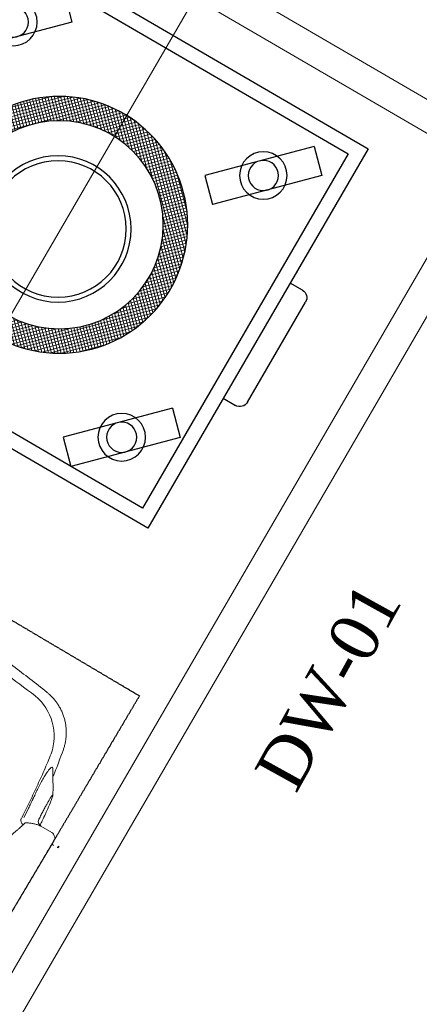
# Model space of a CAD drawing. Header units: millimetres. Extents: x 31882 to 271790, y -35693 to 24917.
# Tile 433 of 524: x 157357 to 157769, y 18074 to 19089. Entities that reach past the tile are written whole.
import ezdxf

# ---------------------------------------------------------------- set-up
doc = ezdxf.new("R2010")
doc.units = ezdxf.units.MM
doc.header["$MEASUREMENT"] = 0
doc.linetypes.add('11aa1PB-bd$0$11aa1PB-af$0$TRATTEGGIATA', pattern=[0.75, 0.5, -0.25])
for name, color, linetype, lineweight in [('A - TEXT', 7, 'Continuous', 13), ('A_ FURN', 44, 'Continuous', 20), ('CKD Equipments', 252, 'Continuous', 0), ('WALL', 7, 'Continuous', 40)]:
    doc.layers.add(name, color=color, linetype=linetype, lineweight=lineweight)
for name, color, linetype in [('FAINTEQUIP', 253, 'Continuous'), ('KIT EQUIPMENT', 7, 'Continuous'), ('kitchen equip1', 8, 'Continuous')]:
    doc.layers.add(name, color=color, linetype=linetype)
doc.styles.add('CKD_Dimension Text', font='BOOKOS.TTF', dxfattribs={"height": 50})

# ---------------------------------------------------------------- blocks, each defined once
blk = doc.blocks.new('G$C4DC229AB')
at = {"linetype": 'Continuous', "lineweight": 0}
for p, q in [((616.4, 587.9), (672.3, 511.9)), ((676.3, 518.1), (675, 519.4)), ((675.2, 519.8), (676.7, 518.4)), ((676.3, 518.1), (676.3, 518.1)), ((672.3, 505.5), (672.9, 507)), ((660.3, 495.8), (670.6, 503.4)), ((642.3, 492.6), (644.5, 490.9)), ((658.7, 489), (659, 488.5)), ((674.3, 468.9), (672, 473.3)), ((674.3, 468.9), (674.4, 468.5)), ((690.6, 420.9), (690.6, 420.9)), ((680, 359.9), (680, 359.9))]:
    blk.add_line(p, q, dxfattribs=at)
for centre, radius, start, end in [((672.3, 515.2), 2, 126.3153, 216.3153), ((674.8, 519.2), 0.25, 46.3153, 127.2347), ((667.7, 507.4), 5, 306.3153, 337.279), ((668.3, 508.9), 5, 337.279, 36.3153), ((662.9, 491.6), 4.92, 122.5933, 212.0034), ((645.4, 488.5), 5.17, 127.5001, 202.1239), ((629.3, 400.2), 53.9, 315.3753, 25.2436)]:
    blk.add_arc(centre, radius, start, end, dxfattribs=at)
for points, knots in [([(616.9, 512), (617.9, 511.1), (619.9, 509.3), (623, 506.7), (626.2, 504.3), (629.3, 502), (632.4, 499.8), (635.2, 497.8), (637.9, 496), (640.3, 494.2), (641.6, 493.1), (642.3, 492.6)], [0, 0, 0, 0, 0.099727, 0.210626, 0.321535, 0.435425, 0.549315, 0.660296, 0.771268, 0.885644, 1, 1, 1, 1]), ([(644.5, 490.9), (645.7, 491), (646.9, 491.1), (649.2, 491.6), (650.4, 491.8), (652.7, 492.5), (653.8, 492.9), (655.9, 493.7), (657, 494.2), (658, 494.8)], [0, 0, 0, 0, 0.25, 0.25, 0.5, 0.5, 0.75, 0.75, 1, 1, 1, 1]), ([(658, 494.8), (658.6, 495), (659, 495.2), (659.7, 495.5), (659.9, 495.6), (660.3, 495.8)], [0, 0, 0, 0, 0.5, 0.5, 1, 1, 1, 1]), ([(666.2, 483.7), (664.9, 486), (662.7, 489.8), (660.3, 493.4), (659.3, 494.9)], [0, 0, 0, 0, 0.598702, 1, 1, 1, 1]), ([(640.7, 486.6), (644, 481.4), (650.6, 471), (660.1, 455.3), (669.3, 439.3), (675.2, 428.6), (678.1, 423.2)], [0, 0, 0, 0, 0.249503, 0.499005, 0.749503, 1, 1, 1, 1]), ([(643.8, 485.2), (645.7, 482.3), (647.5, 479.3), (650.3, 474.8), (651.7, 472.6), (653.3, 470), (654.1, 468.6), (654.5, 468.1), (654.7, 467.7), (654.8, 467.5), (654.9, 467.3)], [0, 0, 0, 0, 0.5, 0.5, 0.75, 0.875, 0.9375, 0.96875, 0.96875, 1, 1, 1, 1]), ([(659, 488.5), (659.9, 487.2), (661.6, 484.4), (664.2, 480.4), (666.7, 476.7), (668.9, 473.4), (670.9, 470.6), (672.6, 468.3), (673.9, 466.7), (674.9, 465.7), (675.4, 465.4), (675.5, 465.9), (675.1, 467), (674.6, 468.3), (674.3, 468.9)], [0, 0, 0, 0, 0.0820775, 0.1665466, 0.2486247, 0.333071, 0.415408, 0.5001276, 0.5825184, 0.6672865, 0.7498339, 0.8347659, 0.9162327, 1, 1, 1, 1]), ([(672, 473.3), (670.7, 475.8), (669, 479.3), (666.8, 482.8), (666.2, 483.7)], [0, 0, 0, 0, 0.7275248, 1, 1, 1, 1]), ([(654.9, 467.3), (654.9, 467.3), (654.9, 467.3), (654.9, 467.3), (654.9, 467.3), (654.9, 467.3), (654.9, 467.3)], [0, 0, 0, 0, 0.000000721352, 0.000000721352, 0.000000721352, 0.000001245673, 0.000001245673, 0.000001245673, 0.000001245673]), ([(654.9, 467.3), (654.9, 467.3), (654.9, 467.3), (654.9, 467.3), (654.9, 467.3), (654.9, 467.3)], [0, 0, 0, 0, 0.341802, 0.948176, 1, 1, 1, 1]), ([(654.9, 467.3), (654.9, 467.3), (656, 465.9), (657.6, 462.6), (660.7, 457.7), (663.9, 452.8), (667.1, 448.1), (670.1, 444), (672.8, 440.7), (675, 438.3), (676.7, 436.9), (677.9, 436.6), (678.4, 437.1), (678.3, 438.1), (678.2, 438.5)], [0, 0, 0, 0, 0.000001, 0.077483, 0.156444, 0.251386, 0.349178, 0.444652, 0.543049, 0.640373, 0.740767, 0.840327, 0.943106, 1, 1, 1, 1]), ([(678.3, 438.5), (678.2, 440), (677.8, 443.6), (677.3, 449.4), (676.7, 456.3), (676.3, 461.3), (675.4, 465.8)], [0, 0, 0, 0, 0.179067, 0.418189, 0.690626, 1, 1, 1, 1]), ([(690.6, 420.9), (687, 428.4), (682.8, 437), (678.2, 445.4), (677.6, 446.5)], [0, 0, 0, 0, 0.868162, 1, 1, 1, 1]), ([(680, 359.9), (680.7, 360.7), (682.4, 362.3), (684.7, 365.1), (687, 368.2), (689, 371.5), (690.9, 375), (692.5, 378.8), (693.9, 382.8), (694.9, 386.9), (695.6, 390.9), (695.9, 395), (696, 399), (695.8, 402.9), (695.2, 406.8), (694.4, 410.6), (693.4, 414.3), (692.1, 417.7), (691.1, 419.9), (690.6, 420.9)], [0, 0, 0, 0, 0.047522, 0.105774, 0.164129, 0.222565, 0.281067, 0.345588, 0.409388, 0.472348, 0.534521, 0.59595, 0.656664, 0.716682, 0.776014, 0.834663, 0.892623, 0.94988, 1, 1, 1, 1]), ([(567.8, 259.8), (567.8, 259.8), (584.4, 273), (613.3, 297.9), (647.6, 328.6), (669.4, 349.7), (680, 359.9)], [0, 0, 0, 0, 0.128959, 0.425292, 0.721626, 1, 1, 1, 1]), ([(667.7, 362.3), (658, 353.4), (648.3, 344.5), (628.6, 326.9), (618.6, 318.2), (608.6, 309.7)], [0, 0, 0, 0, 0.5, 0.5, 1, 1, 1, 1])]:
    blk.add_open_spline(points, degree=3, knots=knots, dxfattribs=at)
at = {"layer": 'FAINTEQUIP', "color": 4, "linetype": '11aa1PB-bd$0$11aa1PB-af$0$TRATTEGGIATA'}
for q in [(507.6, 735.7, 0), (266.5, 0, 0)]:
    blk.add_line((774.1, 373.1, 0), q, dxfattribs=at)
blk = doc.blocks.new('G$C46422E3B')
at = {"layer": 'A_ FURN', "ltscale": 2}
h = blk.add_hatch(dxfattribs=at)
h.set_pattern_fill('ANSI37', color=15)
h.set_pattern_definition([(45, (111347.439, 475109.8173), (-2.24506403, 2.24506403), []), (135, (111347.439, 475109.8173), (-2.24506403, -2.24506403), [])])
edge = h.paths.add_edge_path()
edge.add_arc((131.7, 131.7), 131.7, 0, 360)
edge = h.paths.add_edge_path(flags=17)
edge.add_arc((131.7, 131.7), 106.7, 0, 360)
at = {"layer": 'kitchen equip1'}
for radius in [131.7, 106.7]:
    blk.add_circle((131.7, 131.7), radius, dxfattribs=at)
blk = doc.blocks.new('G$C95EA696C')
at = {"layer": 'KIT EQUIPMENT', "color": 36}
for p, q in [((18.8, 373.6), (101, 455.8)), ((101, 455.8), (122.9, 433.9)), ((326, 367.4), (408.2, 449.6)), ((408.2, 449.6), (430.1, 427.7)), ((40.7, 351.7), (122.9, 433.9)), ((347.9, 345.5), (430.1, 427.7)), ((18.8, 373.6), (40.7, 351.7)), ((326, 367.4), (347.9, 345.5)), ((25.9, 72.7), (108, 154.8)), ((108, 154.8), (129.9, 132.9)), ((331, 63.4), (413.1, 145.5)), ((413.1, 145.5), (435, 123.6)), ((47.8, 50.8), (129.9, 132.9)), ((352.9, 41.5), (435, 123.6)), ((25.9, 72.7), (47.8, 50.8)), ((331, 63.4), (352.9, 41.5)), ((159.4, 9.1), (159.4, 23.5)), ((296.1, 23.5), (296.1, 9.1)), ((287, 0), (168.5, 0))]:
    blk.add_line(p, q, dxfattribs=at)
blk.add_lwpolyline([(296.1, 473.5), (296.1, 483, 0.414214), (287, 492.1), (168.5, 492.1, 0.414214), (159.4, 483), (159.4, 473.5)], format="xyb", dxfattribs=at)
for points in [[(0, 23.5), (450, 23.5), (450, 473.5), (0, 473.5)], [(15, 38.5), (435, 38.5), (435, 458.5), (15, 458.5)]]:
    blk.add_lwpolyline(points, close=True, dxfattribs=at)
for centre, radius in [((70.8, 403.7), 24.4), ((70.8, 403.7), 15.5), ((378, 397.5), 24.4), ((378, 397.5), 15.5), ((231.2, 257.4), 75), ((231.2, 257.4), 70), ((77.9, 102.8), 24.4), ((77.9, 102.8), 15.5), ((383, 93.5), 24.4), ((383, 93.5), 15.5)]:
    blk.add_circle(centre, radius, dxfattribs=at)
for centre, start, end in [((168.5, 9.1), 180, 270), ((287, 9.1), 270, 0)]:
    blk.add_arc(centre, 9.11, start, end, dxfattribs=at)

msp = doc.modelspace()

# ---------------------------------------------------------------- linework, layer by layer
at = {"layer": 'CKD Equipments'}
msp.add_line((157552.8, 19137.6), (156961.5, 18120.7), dxfattribs=at)
for points in [[(156725.9, 18455.5), (157231.3, 19324.6), (157874.4, 18950.6), (157267.9, 17907.7), (156624.8, 18281.7)], [(156666, 18292.6), (157242.2, 19283.3), (157833.2, 18939.7), (157257, 17948.9)]]:
    msp.add_lwpolyline(points, close=True, dxfattribs=at)
at = {"layer": 'WALL', "color": 2}
for radius, start, end in [(7777.1, 141.70885, 166.51663), (7626.2, 141.77328, 166.24476)]:
    msp.add_arc((163464.4, 14987.5), radius, start, end, dxfattribs=at)

# ---------------------------------------------------------------- block references
at = {"layer": 'CKD Equipments', "ltscale": 0.25, "yscale": 1.005552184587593, "zscale": 1.005552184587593}
for name, p, xscale, rotation in [('G$C95EA696C', (157737, 18944.3, -57283.6), -1.005552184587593, 59.8210809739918), ('G$C46422E3B', (157578.8, 18925.6), -1.005552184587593, 59.8210809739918), ('G$C4DC229AB', (156668.5, 18687.8, -57283.6), -1.005552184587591, 185.7069320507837)]:
    msp.add_blockref(name, p, dxfattribs=dict(at, xscale=xscale, rotation=rotation))

# ---------------------------------------------------------------- texts
at = {"layer": 'A - TEXT', "ltscale": 0.25, "insert": (157597.9, 18314.5), "char_height": 50.28, "width": 955.328, "attachment_point": 1, "rotation": 61.0356, "style": 'CKD_Dimension Text'}
msp.add_mtext('DW-01', dxfattribs=at)

doc.saveas('drawing.dxf')
